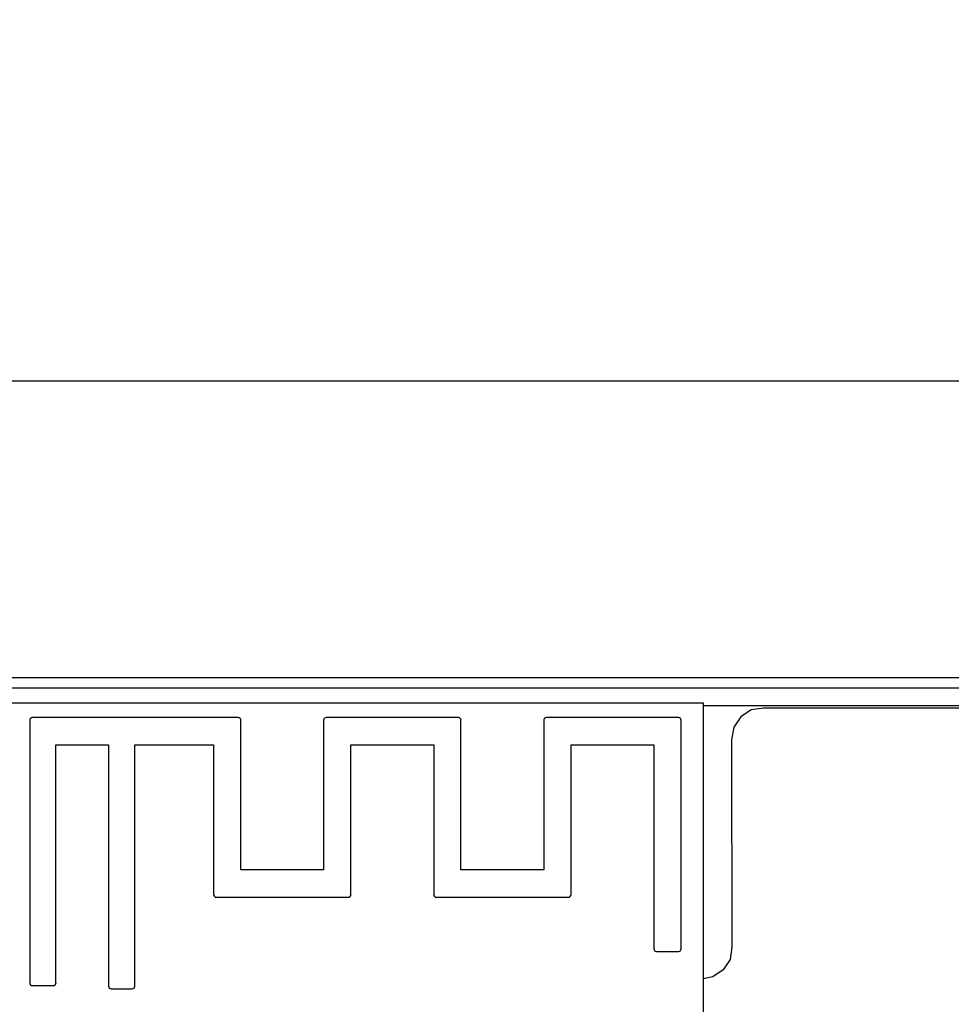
# Model space of a CAD drawing. Header units: millimetres. Extents: x 42 to 554, y 166 to 335.
# Tile 400 of 410: x 480 to 498, y 281 to 300. Entities that reach past the tile are written whole.
import ezdxf

# ---------------------------------------------------------------- set-up
doc = ezdxf.new("R2010")
doc.units = ezdxf.units.MM
doc.header["$LTSCALE"] = 30.734
doc.header["$PDMODE"] = 3
doc.header["$PDSIZE"] = 0.3125
doc.layers.get('0').update_dxf_attribs({"linetype": 'CONTINUOUS'})
doc.layers.get('Defpoints').update_dxf_attribs({"linetype": 'CONTINUOUS'})
doc.layers.add('Dim', color=6, linetype='CONTINUOUS', lineweight=13)
doc.styles.get("Standard").update_dxf_attribs({"font": 'txt', "width": 0.8})
doc.dimstyles.new('ISO-25_WS', dxfattribs={"dimscale": 1.8, "dimtxt": 2.5, "dimasz": 1.5, "dimexe": 1.25, "dimexo": 0.625, "dimtad": 1, "dimdsep": 46, "dimtxsty": 'Standard', "dimcen": 2.5, "dimadec": 0, "dimazin": 0, "dimtfac": 1, "dimtmove": 0, "dimatfit": 3, "dimfxl": 1, "dimtolj": 1, "dimtzin": 0, "dimarcsym": 0})

# ---------------------------------------------------------------- blocks, each defined once
blk = doc.blocks.new('*D23')
at = {"layer": 'Defpoints', "color": 0}
for p in [(517.244, 303.524), (353.236, 285.714), (517.244, 285.714)]:
    blk.add_point(p, dxfattribs=at)
at = {"layer": 'Dim', "color": 0, "lineweight": -2}
for p, q in [((353.236, 286.839), (353.236, 305.774)), ((517.244, 286.839), (517.244, 305.774)), ((355.936, 303.524), (514.544, 303.524))]:
    blk.add_line(p, q, dxfattribs=at)
at = {"layer": 'Dim', "color": 0}
for points in [[(355.936, 303.974), (355.936, 303.074), (353.236, 303.524)], [(514.544, 303.074), (514.544, 303.974), (517.244, 303.524)]]:
    blk.add_solid(points, dxfattribs=at)
at = {"layer": 'Dim', "color": 0, "insert": (435.24, 306.899), "char_height": 4.5, "attachment_point": 5}
blk.add_mtext('\\A1;164(PCB)', dxfattribs=at)
blk = doc.blocks.new('*D25')
at = {"layer": 'Defpoints', "color": 0}
for p in [(517.244, 314.43), (353.244, 286.764), (517.244, 286.764)]:
    blk.add_point(p, dxfattribs=at)
at = {"layer": 'Dim', "color": 0, "lineweight": -2}
for p, q in [((353.244, 287.889), (353.244, 316.68)), ((517.244, 287.889), (517.244, 316.68)), ((355.944, 314.43), (514.544, 314.43))]:
    blk.add_line(p, q, dxfattribs=at)
at = {"layer": 'Dim', "color": 0}
for points in [[(355.944, 314.88), (355.944, 313.98), (353.244, 314.43)], [(514.544, 313.98), (514.544, 314.88), (517.244, 314.43)]]:
    blk.add_solid(points, dxfattribs=at)
at = {"layer": 'Dim', "color": 0, "insert": (435.244, 317.805), "char_height": 4.5, "attachment_point": 5}
blk.add_mtext('\\A1;164(LCD)', dxfattribs=at)
blk = doc.blocks.new('*D27')
at = {"layer": 'Defpoints', "color": 0}
for p in [(357.242, 292.936), (357.242, 282.715), (513.244, 282.714)]:
    blk.add_point(p, dxfattribs=at)
at = {"layer": 'Dim', "color": 0, "lineweight": -2}
for p, q in [((357.242, 283.84), (357.242, 295.186)), ((513.244, 283.839), (513.244, 295.186)), ((510.544, 292.936), (359.942, 292.936))]:
    blk.add_line(p, q, dxfattribs=at)
at = {"layer": 'Dim', "color": 0}
for points in [[(359.942, 293.386), (359.942, 292.486), (357.242, 292.936)], [(510.544, 292.486), (510.544, 293.386), (513.244, 292.936)]]:
    blk.add_solid(points, dxfattribs=at)
at = {"layer": 'Dim', "color": 0, "insert": (435.243, 296.311), "char_height": 4.5, "attachment_point": 5}
blk.add_mtext('\\A1;156', dxfattribs=at)

msp = doc.modelspace()

# ---------------------------------------------------------------- linework, layer by layer
at = {"linetype": 'Continuous'}
for p, q in [((353.104, 287.299), (517.384, 287.299)), ((353.304, 287.099), (517.184, 287.099)), ((480.244, 286.814), (493.444, 286.814)), ((493.444, 286.814), (493.444, 270.214)), ((493.444, 286.764), (517.244, 286.764)), ((494.36, 286.68), (494.162, 286.547)), ((494.594, 286.714), (494.36, 286.68)), ((516.244, 286.723), (494.594, 286.714)), ((480.626, 286.484), (480.626, 281.486)), ((484.596, 286.535), (480.677, 286.535)), ((484.646, 283.635), (484.646, 286.484)), ((486.221, 286.484), (486.221, 283.635)), ((488.786, 286.535), (486.272, 286.535)), ((488.836, 283.635), (488.836, 286.484)), ((490.411, 286.484), (490.411, 283.635)), ((492.976, 286.535), (490.462, 286.535)), ((493.026, 282.136), (493.026, 286.484)), ((494.162, 286.547), (494.029, 286.349)), ((494.029, 286.349), (493.983, 286.114)), ((493.983, 286.114), (493.994, 282.164)), ((481.126, 281.486), (481.126, 286.015)), ((481.126, 286.015), (482.126, 286.015)), ((482.126, 286.015), (482.126, 281.424)), ((482.627, 281.424), (482.627, 286.015)), ((482.627, 286.015), (484.126, 286.015)), ((484.126, 286.015), (484.126, 283.166)), ((486.741, 283.166), (486.741, 286.015)), ((486.741, 286.015), (488.316, 286.015)), ((488.316, 286.015), (488.316, 283.166)), ((490.931, 286.015), (492.506, 286.015)), ((490.931, 283.166), (490.931, 286.015)), ((492.506, 286.015), (492.506, 282.136)), ((486.221, 283.635), (484.646, 283.635)), ((490.411, 283.635), (488.836, 283.635)), ((484.177, 283.115), (486.691, 283.115)), ((488.367, 283.115), (490.881, 283.115)), ((493.994, 282.164), (493.96, 281.93)), ((492.557, 282.085), (492.976, 282.085)), ((493.96, 281.93), (493.827, 281.732)), ((493.629, 281.599), (493.444, 281.563)), ((493.827, 281.732), (493.629, 281.599)), ((480.677, 281.435), (481.076, 281.435)), ((482.177, 281.374), (482.576, 281.374))]:
    msp.add_line(p, q, dxfattribs=at)
for centre, start, end in [((480.677, 286.484), 90, 180), ((484.596, 286.484), 0, 90), ((486.272, 286.484), 90, 180), ((488.786, 286.484), 0, 90), ((490.462, 286.484), 90, 180), ((492.976, 286.484), 0, 90), ((484.177, 283.166), 180, 270), ((486.691, 283.166), 270, 0), ((488.367, 283.166), 180, 270), ((490.881, 283.166), 270, 0), ((492.557, 282.136), 180, 270), ((492.976, 282.136), 270, 0), ((480.677, 281.486), 180, 270), ((481.076, 281.486), 270, 0), ((482.177, 281.424), 180, 270), ((482.576, 281.424), 270, 0)]:
    msp.add_arc(centre, 0.0508, start, end, dxfattribs=at)

# ---------------------------------------------------------------- dimensions: what is measured, and where the dimension line sits
at = {"layer": 'Dim'}
for base, p1, p2, text, override, picture, middle in [((517.244, 314.43), (353.244, 286.764), (517.244, 286.764), '<>(LCD)', {"dimgap": 0.625, "dimtad": 1, "dimjust": 0, "dimdec": 2, "dimlfac": 1, "dimpost": '<>', "dimse1": 0, "dimse2": 0, "dimsd1": 0, "dimsd2": 0, "dimtofl": 1, "dimtvp": 0.1}, '*D25', (435.244, 314.43)), ((517.244, 303.524), (353.236, 285.714), (517.244, 285.714), '<>(PCB)', {"dimdec": 1, "dimpost": '<>', "dimtvp": 0.1}, '*D23', (435.24, 303.524))]:
    dim = msp.add_linear_dim(base=base, p1=p1, p2=p2, text=text, dimstyle='ISO-25_WS', override=override, dxfattribs=at)
    dim.commit()
    dim.dimension.update_dxf_attribs({"geometry": picture, "text_midpoint": middle, "dimtype": 160})
dim = msp.add_linear_dim(base=(357.242, 292.936), p1=(513.244, 282.714), p2=(357.242, 282.715), dimstyle='ISO-25_WS', dxfattribs=at)
dim.commit()
dim.dimension.update_dxf_attribs({"geometry": '*D27', "text_midpoint": (435.243, 296.311)})

doc.saveas('drawing.dxf')
